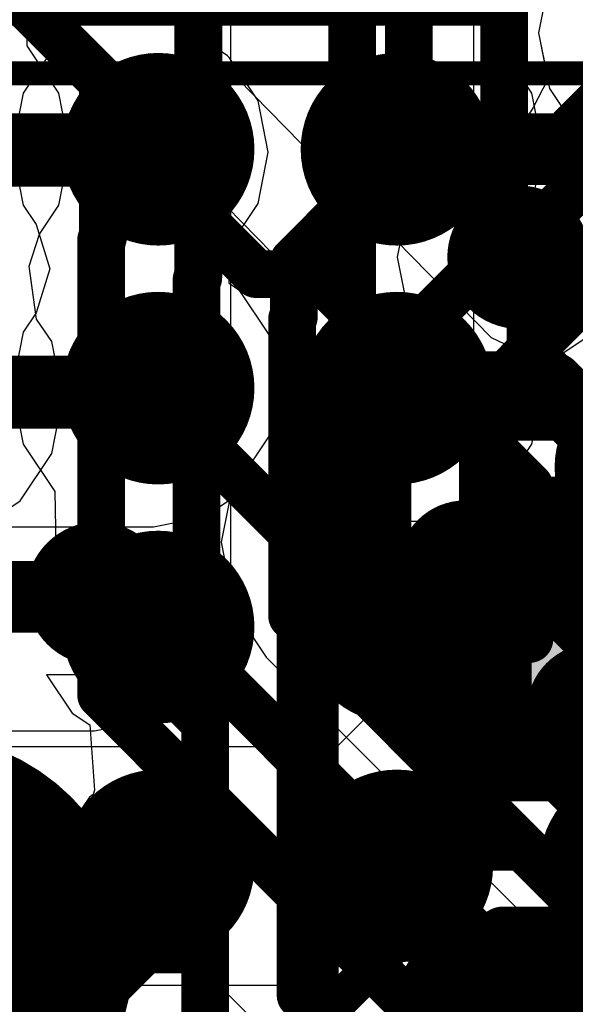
# Model space of a CAD drawing. Header units: millimetres. Extents: x -2 to 68, y -2 to 27.4.
# Tile 268 of 594: x 33.3 to 34.5, y 9.2 to 11.3. Entities that reach past the tile are written whole.
import ezdxf

# ---------------------------------------------------------------- set-up
doc = ezdxf.new("R2010")
doc.units = ezdxf.units.MM
for name, color, linetype in [('BottomLayer', 5, 'Continuous'), ('BottomPaste', 16, 'Continuous'), ('BottomSolder', 6, 'Continuous'), ('DrillGuide', 244, 'Continuous'), ('Mechanical10', 56, 'Continuous'), ('Mechanical6', 56, 'Continuous'), ('Mechanical88', 56, 'Continuous'), ('MidLayer1', 16, 'Continuous'), ('MidLayer2', 76, 'Continuous'), ('MidLayer3', 90, 'Continuous'), ('MidLayer4', 156, 'Continuous'), ('MidLayer5', 130, 'Continuous'), ('MidLayer6', 216, 'Continuous'), ('MidLayer7', 6, 'Continuous'), ('MidLayer8', 54, 'Continuous'), ('MultiLayer', 9, 'Continuous'), ('TopLayer', 1, 'Continuous'), ('TopPaste', 8, 'Continuous'), ('TopSolder', 216, 'Continuous'), ('ViaHoleLayer', 16, 'Continuous')]:
    doc.layers.add(name, color=color, linetype=linetype)

# ---------------------------------------------------------------- blocks, each defined once
blk = doc.blocks.new('TP_0_8MM_B_84')
at = {"layer": 'BottomLayer', "const_width": 0.4001}
blk.add_lwpolyline([(-0.2, 0, 1), (0.2, 0, 1)], format="xyb", close=True, dxfattribs=at)
at = {"layer": 'BottomSolder', "const_width": 0.45}
blk.add_lwpolyline([(-0.225, 0, 1), (0.225, 0, 1)], format="xyb", close=True, dxfattribs=at)
blk = doc.blocks.new('BGA486C50P27X27_1400X1400X125_227')
at = {"layer": 'TopLayer', "const_width": 0.1}
for points in [[(-6.05, 2.5, 1), (-5.95, 2.5, 1)], [(-5.55, 2.5, 1), (-5.45, 2.5, 1)], [(-5.05, 2.5, 1), (-4.95, 2.5, 1)], [(-4.55, 2.5, 1), (-4.45, 2.5, 1)], [(-6.05, 2, 1), (-5.95, 2, 1)], [(-5.55, 2, 1), (-5.45, 2, 1)], [(-5.05, 2, 1), (-4.95, 2, 1)], [(-4.55, 2, 1), (-4.45, 2, 1)]]:
    blk.add_lwpolyline(points, format="xyb", close=True, dxfattribs=at)
at = {"layer": 'TopPaste', "const_width": 0.1}
for points in [[(-6.05, 2.5, 1), (-5.95, 2.5, 1)], [(-5.55, 2.5, 1), (-5.45, 2.5, 1)], [(-5.05, 2.5, 1), (-4.95, 2.5, 1)], [(-4.55, 2.5, 1), (-4.45, 2.5, 1)], [(-6.05, 2, 1), (-5.95, 2, 1)], [(-5.55, 2, 1), (-5.45, 2, 1)], [(-5.05, 2, 1), (-4.95, 2, 1)], [(-4.55, 2, 1), (-4.45, 2, 1)]]:
    blk.add_lwpolyline(points, format="xyb", close=True, dxfattribs=at)
at = {"layer": 'TopSolder', "const_width": 0.2016}
for points in [[(-6.1008, 2.5, 1), (-5.8992, 2.5, 1)], [(-5.6008, 2.5, 1), (-5.3992, 2.5, 1)], [(-5.1008, 2.5, 1), (-4.8992, 2.5, 1)], [(-4.6008, 2.5, 1), (-4.3992, 2.5, 1)], [(-6.1008, 2, 1), (-5.8992, 2, 1)], [(-5.6008, 2, 1), (-5.3992, 2, 1)], [(-5.1008, 2, 1), (-4.8992, 2, 1)], [(-4.6008, 2, 1), (-4.3992, 2, 1)], [(-6.1008, 1.5, 1), (-5.8992, 1.5, 1)]]:
    blk.add_lwpolyline(points, format="xyb", close=True, dxfattribs=at)
blk = doc.blocks.new('RES_0402_B_251')
at = {"layer": 'BottomLayer', "const_width": 0.1402}
for points in [[(-0.6799, 0.1498, 1), (-0.5396, 0.1498, 1)], [(-0.4104, 0.1498, 1), (-0.2701, 0.1498, 1)], [(0.2701, 0.1498, 1), (0.4104, 0.1498, 1)], [(0.5396, 0.1498, 1), (0.6799, 0.1498, 1)], [(-0.6799, -0.1498, 1), (-0.5396, -0.1498, 1)], [(-0.4104, -0.1498, 1), (-0.2701, -0.1498, 1)], [(0.2701, -0.1498, 1), (0.4104, -0.1498, 1)], [(0.5396, -0.1498, 1), (0.6799, -0.1498, 1)]]:
    blk.add_lwpolyline(points, format="xyb", close=True, dxfattribs=at)
at = {"layer": 'BottomLayer'}
for points in [[(-0.3403, 0.29), (-0.6098, 0.29), (-0.3403, -0.29), (-0.6098, -0.29)], [(0.3402, -0.29), (0.6097, -0.29), (0.3402, 0.29), (0.6097, 0.29)], [(-0.2, 0.1498), (-0.75, 0.1498), (-0.2, -0.1498), (-0.75, -0.1498)], [(0.2, -0.1498), (0.75, -0.1498), (0.2, 0.1498), (0.75, 0.1498)]]:
    blk.add_solid(points, dxfattribs=at)
at = {"layer": 'BottomPaste', "const_width": 0.1402}
for points in [[(-0.6799, 0.1498, 1), (-0.5396, 0.1498, 1)], [(-0.4104, 0.1498, 1), (-0.2701, 0.1498, 1)], [(0.2701, 0.1498, 1), (0.4104, 0.1498, 1)], [(0.5396, 0.1498, 1), (0.6799, 0.1498, 1)], [(-0.6799, -0.1498, 1), (-0.5396, -0.1498, 1)], [(-0.4104, -0.1498, 1), (-0.2701, -0.1498, 1)], [(0.2701, -0.1498, 1), (0.4104, -0.1498, 1)], [(0.5396, -0.1498, 1), (0.6799, -0.1498, 1)]]:
    blk.add_lwpolyline(points, format="xyb", close=True, dxfattribs=at)
at = {"layer": 'BottomPaste'}
for points in [[(-0.3403, 0.29), (-0.6098, 0.29), (-0.3403, -0.29), (-0.6098, -0.29)], [(0.3402, -0.29), (0.6097, -0.29), (0.3402, 0.29), (0.6097, 0.29)], [(-0.2, 0.1498), (-0.75, 0.1498), (-0.2, -0.1498), (-0.75, -0.1498)], [(0.2, -0.1498), (0.75, -0.1498), (0.2, 0.1498), (0.75, 0.1498)]]:
    blk.add_solid(points, dxfattribs=at)
at = {"layer": 'BottomSolder', "const_width": 0.1402}
for points in [[(-0.6799, 0.1498, 1), (-0.5396, 0.1498, 1)], [(-0.4104, 0.1498, 1), (-0.2701, 0.1498, 1)], [(0.2701, 0.1498, 1), (0.4104, 0.1498, 1)], [(0.5396, 0.1498, 1), (0.6799, 0.1498, 1)], [(-0.6799, -0.1498, 1), (-0.5396, -0.1498, 1)], [(-0.4104, -0.1498, 1), (-0.2701, -0.1498, 1)], [(0.2701, -0.1498, 1), (0.4104, -0.1498, 1)], [(0.5396, -0.1498, 1), (0.6799, -0.1498, 1)]]:
    blk.add_lwpolyline(points, format="xyb", close=True, dxfattribs=at)
at = {"layer": 'BottomSolder'}
for points in [[(-0.3403, 0.29), (-0.6098, 0.29), (-0.3403, -0.29), (-0.6098, -0.29)], [(0.3402, -0.29), (0.6097, -0.29), (0.3402, 0.29), (0.6097, 0.29)], [(-0.2, 0.1498), (-0.75, 0.1498), (-0.2, -0.1498), (-0.75, -0.1498)], [(0.2, -0.1498), (0.75, -0.1498), (0.2, 0.1498), (0.75, 0.1498)]]:
    blk.add_solid(points, dxfattribs=at)
at = {"layer": 'Mechanical10', "const_width": 0.12}
for points in [[(-0.53, 0.28), (0.53, 0.28)], [(-0.53, -0.28), (-0.53, 0.28)], [(0.53, -0.28), (0.53, 0.28)], [(-0.53, -0.28), (0.53, -0.28)]]:
    blk.add_lwpolyline(points, dxfattribs=at)
at = {"layer": 'Mechanical10', "const_width": 0.06}
for points in [[(-0.56, 0.28, 1), (-0.5, 0.28, 1)], [(-0.56, 0.28, 1), (-0.5, 0.28, 1)], [(0.5, 0.28, 1), (0.56, 0.28, 1)], [(0.5, 0.28, 1), (0.56, 0.28, 1)], [(-0.56, -0.28, 1), (-0.5, -0.28, 1)], [(-0.56, -0.28, 1), (-0.5, -0.28, 1)], [(0.5, -0.28, 1), (0.56, -0.28, 1)], [(0.5, -0.28, 1), (0.56, -0.28, 1)]]:
    blk.add_lwpolyline(points, format="xyb", close=True, dxfattribs=at)
at = {"layer": 'Mechanical6', "const_width": 0.05}
for points in [[(-0.9, 0.44), (0.9, 0.44)], [(-0.9, -0.44), (-0.9, 0.44)], [(0.9, -0.44), (0.9, 0.44)], [(0, -0.22), (0, 0.22)], [(-0.22, 0), (0.22, 0)], [(-0.9, -0.44), (0.9, -0.44)]]:
    blk.add_lwpolyline(points, dxfattribs=at)
at = {"layer": 'Mechanical6'}
for points, const_width in [([(-0.9125, 0.44, 1), (-0.8875, 0.44, 1)], 0.025), ([(-0.9125, 0.44, 1), (-0.8875, 0.44, 1)], 0.025), ([(0.8875, 0.44, 1), (0.9125, 0.44, 1)], 0.025), ([(0.8875, 0.44, 1), (0.9125, 0.44, 1)], 0.025), ([(-0.0125, 0.22, 1), (0.0125, 0.22, 1)], 0.025), ([(0.165, 0, 1), (-0.165, 0, 1)], 0.05), ([(-0.2325, 0, 1), (-0.2075, 0, 1)], 0.025), ([(-0.1775, 0, 1), (-0.1525, 0, 1)], 0.025), ([(0.1525, 0, 1), (0.1775, 0, 1)], 0.025), ([(0.2075, 0, 1), (0.2325, 0, 1)], 0.025), ([(-0.0125, -0.22, 1), (0.0125, -0.22, 1)], 0.025), ([(-0.9125, -0.44, 1), (-0.8875, -0.44, 1)], 0.025), ([(-0.9125, -0.44, 1), (-0.8875, -0.44, 1)], 0.025), ([(0.8875, -0.44, 1), (0.9125, -0.44, 1)], 0.025), ([(0.8875, -0.44, 1), (0.9125, -0.44, 1)], 0.025)]:
    blk.add_lwpolyline(points, format="xyb", close=True, dxfattribs=dict(at, const_width=const_width))
blk = doc.blocks.new('RES_0402_B_252')
at = {"layer": 'BottomLayer', "const_width": 0.1402}
for points in [[(-0.6799, 0.1498, 1), (-0.5396, 0.1498, 1)], [(-0.4104, 0.1498, 1), (-0.2701, 0.1498, 1)], [(0.2701, 0.1498, 1), (0.4104, 0.1498, 1)], [(0.5396, 0.1498, 1), (0.6799, 0.1498, 1)], [(-0.6799, -0.1498, 1), (-0.5396, -0.1498, 1)], [(-0.4104, -0.1498, 1), (-0.2701, -0.1498, 1)], [(0.2701, -0.1498, 1), (0.4104, -0.1498, 1)], [(0.5396, -0.1498, 1), (0.6799, -0.1498, 1)]]:
    blk.add_lwpolyline(points, format="xyb", close=True, dxfattribs=at)
at = {"layer": 'BottomLayer'}
for points in [[(-0.3403, 0.29), (-0.6098, 0.29), (-0.3403, -0.29), (-0.6098, -0.29)], [(0.3402, -0.29), (0.6097, -0.29), (0.3402, 0.29), (0.6097, 0.29)], [(-0.2, 0.1498), (-0.75, 0.1498), (-0.2, -0.1498), (-0.75, -0.1498)], [(0.2, -0.1498), (0.75, -0.1498), (0.2, 0.1498), (0.75, 0.1498)]]:
    blk.add_solid(points, dxfattribs=at)
at = {"layer": 'BottomPaste', "const_width": 0.1402}
for points in [[(-0.6799, 0.1498, 1), (-0.5396, 0.1498, 1)], [(-0.4104, 0.1498, 1), (-0.2701, 0.1498, 1)], [(0.2701, 0.1498, 1), (0.4104, 0.1498, 1)], [(0.5396, 0.1498, 1), (0.6799, 0.1498, 1)], [(-0.6799, -0.1498, 1), (-0.5396, -0.1498, 1)], [(-0.4104, -0.1498, 1), (-0.2701, -0.1498, 1)], [(0.2701, -0.1498, 1), (0.4104, -0.1498, 1)], [(0.5396, -0.1498, 1), (0.6799, -0.1498, 1)]]:
    blk.add_lwpolyline(points, format="xyb", close=True, dxfattribs=at)
at = {"layer": 'BottomPaste'}
for points in [[(-0.3403, 0.29), (-0.6098, 0.29), (-0.3403, -0.29), (-0.6098, -0.29)], [(0.3402, -0.29), (0.6097, -0.29), (0.3402, 0.29), (0.6097, 0.29)], [(-0.2, 0.1498), (-0.75, 0.1498), (-0.2, -0.1498), (-0.75, -0.1498)], [(0.2, -0.1498), (0.75, -0.1498), (0.2, 0.1498), (0.75, 0.1498)]]:
    blk.add_solid(points, dxfattribs=at)
at = {"layer": 'BottomSolder', "const_width": 0.1402}
for points in [[(-0.6799, 0.1498, 1), (-0.5396, 0.1498, 1)], [(-0.4104, 0.1498, 1), (-0.2701, 0.1498, 1)], [(0.2701, 0.1498, 1), (0.4104, 0.1498, 1)], [(0.5396, 0.1498, 1), (0.6799, 0.1498, 1)], [(-0.6799, -0.1498, 1), (-0.5396, -0.1498, 1)], [(-0.4104, -0.1498, 1), (-0.2701, -0.1498, 1)], [(0.2701, -0.1498, 1), (0.4104, -0.1498, 1)], [(0.5396, -0.1498, 1), (0.6799, -0.1498, 1)]]:
    blk.add_lwpolyline(points, format="xyb", close=True, dxfattribs=at)
at = {"layer": 'BottomSolder'}
for points in [[(-0.3403, 0.29), (-0.6098, 0.29), (-0.3403, -0.29), (-0.6098, -0.29)], [(0.3402, -0.29), (0.6097, -0.29), (0.3402, 0.29), (0.6097, 0.29)], [(-0.2, 0.1498), (-0.75, 0.1498), (-0.2, -0.1498), (-0.75, -0.1498)], [(0.2, -0.1498), (0.75, -0.1498), (0.2, 0.1498), (0.75, 0.1498)]]:
    blk.add_solid(points, dxfattribs=at)
at = {"layer": 'Mechanical10', "const_width": 0.12}
for points in [[(-0.53, 0.28), (0.53, 0.28)], [(-0.53, -0.28), (-0.53, 0.28)], [(0.53, -0.28), (0.53, 0.28)], [(-0.53, -0.28), (0.53, -0.28)]]:
    blk.add_lwpolyline(points, dxfattribs=at)
at = {"layer": 'Mechanical10', "const_width": 0.06}
for points in [[(-0.56, 0.28, 1), (-0.5, 0.28, 1)], [(-0.56, 0.28, 1), (-0.5, 0.28, 1)], [(0.5, 0.28, 1), (0.56, 0.28, 1)], [(0.5, 0.28, 1), (0.56, 0.28, 1)], [(-0.56, -0.28, 1), (-0.5, -0.28, 1)], [(-0.56, -0.28, 1), (-0.5, -0.28, 1)], [(0.5, -0.28, 1), (0.56, -0.28, 1)], [(0.5, -0.28, 1), (0.56, -0.28, 1)]]:
    blk.add_lwpolyline(points, format="xyb", close=True, dxfattribs=at)
at = {"layer": 'Mechanical6', "const_width": 0.05}
for points in [[(-0.9, 0.44), (0.9, 0.44)], [(-0.9, -0.44), (-0.9, 0.44)], [(0.9, -0.44), (0.9, 0.44)], [(0, -0.22), (0, 0.22)], [(-0.22, 0), (0.22, 0)], [(-0.9, -0.44), (0.9, -0.44)]]:
    blk.add_lwpolyline(points, dxfattribs=at)
at = {"layer": 'Mechanical6'}
for points, const_width in [([(-0.9125, 0.44, 1), (-0.8875, 0.44, 1)], 0.025), ([(-0.9125, 0.44, 1), (-0.8875, 0.44, 1)], 0.025), ([(0.8875, 0.44, 1), (0.9125, 0.44, 1)], 0.025), ([(0.8875, 0.44, 1), (0.9125, 0.44, 1)], 0.025), ([(-0.0125, 0.22, 1), (0.0125, 0.22, 1)], 0.025), ([(0.165, 0, 1), (-0.165, 0, 1)], 0.05), ([(-0.2325, 0, 1), (-0.2075, 0, 1)], 0.025), ([(-0.1775, 0, 1), (-0.1525, 0, 1)], 0.025), ([(0.1525, 0, 1), (0.1775, 0, 1)], 0.025), ([(0.2075, 0, 1), (0.2325, 0, 1)], 0.025), ([(-0.0125, -0.22, 1), (0.0125, -0.22, 1)], 0.025), ([(-0.9125, -0.44, 1), (-0.8875, -0.44, 1)], 0.025), ([(-0.9125, -0.44, 1), (-0.8875, -0.44, 1)], 0.025), ([(0.8875, -0.44, 1), (0.9125, -0.44, 1)], 0.025), ([(0.8875, -0.44, 1), (0.9125, -0.44, 1)], 0.025)]:
    blk.add_lwpolyline(points, format="xyb", close=True, dxfattribs=dict(at, const_width=const_width))
blk = doc.blocks.new('CAP_0402_B_359')
at = {"layer": 'BottomLayer', "const_width": 0.1508}
for points in [[(-0.6746, 0.1392, 1), (-0.5238, 0.1392, 1)], [(-0.3462, 0.1392, 1), (-0.1954, 0.1392, 1)], [(0.1954, 0.1392, 1), (0.3462, 0.1392, 1)], [(0.5238, 0.1392, 1), (0.6746, 0.1392, 1)], [(-0.6746, -0.1392, 1), (-0.5238, -0.1392, 1)], [(-0.3462, -0.1392, 1), (-0.1954, -0.1392, 1)], [(0.1954, -0.1392, 1), (0.3462, -0.1392, 1)], [(0.5238, -0.1392, 1), (0.6746, -0.1392, 1)]]:
    blk.add_lwpolyline(points, format="xyb", close=True, dxfattribs=at)
at = {"layer": 'BottomLayer'}
for points in [[(-0.2708, 0.29), (-0.5992, 0.29), (-0.2708, -0.29), (-0.5992, -0.29)], [(0.2708, -0.29), (0.5992, -0.29), (0.2708, 0.29), (0.5992, 0.29)], [(-0.12, 0.1392), (-0.75, 0.1392), (-0.12, -0.1392), (-0.75, -0.1392)], [(0.12, -0.1392), (0.75, -0.1392), (0.12, 0.1392), (0.75, 0.1392)]]:
    blk.add_solid(points, dxfattribs=at)
at = {"layer": 'BottomPaste', "const_width": 0.1508}
for points in [[(-0.6746, 0.1392, 1), (-0.5238, 0.1392, 1)], [(-0.3462, 0.1392, 1), (-0.1954, 0.1392, 1)], [(0.1954, 0.1392, 1), (0.3462, 0.1392, 1)], [(0.5238, 0.1392, 1), (0.6746, 0.1392, 1)], [(-0.6746, -0.1392, 1), (-0.5238, -0.1392, 1)], [(-0.3462, -0.1392, 1), (-0.1954, -0.1392, 1)], [(0.1954, -0.1392, 1), (0.3462, -0.1392, 1)], [(0.5238, -0.1392, 1), (0.6746, -0.1392, 1)]]:
    blk.add_lwpolyline(points, format="xyb", close=True, dxfattribs=at)
at = {"layer": 'BottomPaste'}
for points in [[(-0.2708, 0.29), (-0.5992, 0.29), (-0.2708, -0.29), (-0.5992, -0.29)], [(0.2708, -0.29), (0.5992, -0.29), (0.2708, 0.29), (0.5992, 0.29)], [(-0.12, 0.1392), (-0.75, 0.1392), (-0.12, -0.1392), (-0.75, -0.1392)], [(0.12, -0.1392), (0.75, -0.1392), (0.12, 0.1392), (0.75, 0.1392)]]:
    blk.add_solid(points, dxfattribs=at)
at = {"layer": 'BottomSolder', "const_width": 0.1508}
for points in [[(-0.6746, 0.1392, 1), (-0.5238, 0.1392, 1)], [(-0.3462, 0.1392, 1), (-0.1954, 0.1392, 1)], [(0.1954, 0.1392, 1), (0.3462, 0.1392, 1)], [(0.5238, 0.1392, 1), (0.6746, 0.1392, 1)], [(-0.6746, -0.1392, 1), (-0.5238, -0.1392, 1)], [(-0.3462, -0.1392, 1), (-0.1954, -0.1392, 1)], [(0.1954, -0.1392, 1), (0.3462, -0.1392, 1)], [(0.5238, -0.1392, 1), (0.6746, -0.1392, 1)]]:
    blk.add_lwpolyline(points, format="xyb", close=True, dxfattribs=at)
at = {"layer": 'BottomSolder'}
for points in [[(-0.2708, 0.29), (-0.5992, 0.29), (-0.2708, -0.29), (-0.5992, -0.29)], [(0.2708, -0.29), (0.5992, -0.29), (0.2708, 0.29), (0.5992, 0.29)], [(-0.12, 0.1392), (-0.75, 0.1392), (-0.12, -0.1392), (-0.75, -0.1392)], [(0.12, -0.1392), (0.75, -0.1392), (0.12, 0.1392), (0.75, 0.1392)]]:
    blk.add_solid(points, dxfattribs=at)
at = {"layer": 'Mechanical10', "const_width": 0.12}
for points in [[(0.53, 0.28), (-0.53, 0.28)], [(-0.53, 0.28), (-0.53, -0.28)], [(0.53, 0.28), (0.53, -0.28)], [(0.53, -0.28), (-0.53, -0.28)]]:
    blk.add_lwpolyline(points, dxfattribs=at)
at = {"layer": 'Mechanical10', "const_width": 0.06}
for points in [[(-0.56, 0.28, 1), (-0.5, 0.28, 1)], [(-0.56, 0.28, 1), (-0.5, 0.28, 1)], [(0.5, 0.28, 1), (0.56, 0.28, 1)], [(0.5, 0.28, 1), (0.56, 0.28, 1)], [(-0.56, -0.28, 1), (-0.5, -0.28, 1)], [(-0.56, -0.28, 1), (-0.5, -0.28, 1)], [(0.5, -0.28, 1), (0.56, -0.28, 1)], [(0.5, -0.28, 1), (0.56, -0.28, 1)]]:
    blk.add_lwpolyline(points, format="xyb", close=True, dxfattribs=at)
at = {"layer": 'Mechanical6', "const_width": 0.05}
for points in [[(0.9, 0.44), (-0.9, 0.44)], [(-0.9, 0.44), (-0.9, -0.44)], [(0.9, 0.44), (0.9, -0.44)], [(0, 0.22), (0, -0.22)], [(0.22, 0), (-0.22, 0)], [(0.9, -0.44), (-0.9, -0.44)]]:
    blk.add_lwpolyline(points, dxfattribs=at)
at = {"layer": 'Mechanical6'}
for points, const_width in [([(-0.9125, 0.44, 1), (-0.8875, 0.44, 1)], 0.025), ([(-0.9125, 0.44, 1), (-0.8875, 0.44, 1)], 0.025), ([(0.8875, 0.44, 1), (0.9125, 0.44, 1)], 0.025), ([(0.8875, 0.44, 1), (0.9125, 0.44, 1)], 0.025), ([(-0.0125, 0.22, 1), (0.0125, 0.22, 1)], 0.025), ([(0.165, 0, 1), (-0.165, 0, 1)], 0.05), ([(-0.2325, 0, 1), (-0.2075, 0, 1)], 0.025), ([(-0.1775, 0, 1), (-0.1525, 0, 1)], 0.025), ([(0.1525, 0, 1), (0.1775, 0, 1)], 0.025), ([(0.2075, 0, 1), (0.2325, 0, 1)], 0.025), ([(-0.0125, -0.22, 1), (0.0125, -0.22, 1)], 0.025), ([(-0.9125, -0.44, 1), (-0.8875, -0.44, 1)], 0.025), ([(-0.9125, -0.44, 1), (-0.8875, -0.44, 1)], 0.025), ([(0.8875, -0.44, 1), (0.9125, -0.44, 1)], 0.025), ([(0.8875, -0.44, 1), (0.9125, -0.44, 1)], 0.025)]:
    blk.add_lwpolyline(points, format="xyb", close=True, dxfattribs=dict(at, const_width=const_width))

msp = doc.modelspace()

# ---------------------------------------------------------------- linework, layer by layer
at = {"layer": 'BottomLayer'}
for points, const_width in [([(33.5001, 10.994, 1), (33.6501, 10.994, 1)], 0.15), ([(33.5501, 10.994, 1), (33.6001, 10.994, 1)], 0.05), ([(34.3056, 10.7741, 1), (34.4556, 10.7741, 1)], 0.15), ([(34.3556, 10.7975, 1), (34.4056, 10.7975, 1)], 0.05), ([(34.3556, 10.7975, 1), (34.4056, 10.7975, 1)], 0.05), ([(34.3556, 10.7741, 1), (34.4056, 10.7741, 1)], 0.05), ([(33.8054, 10.7387, 1), (33.8554, 10.7387, 1)], 0.05), ([(33.8054, 10.7387, 1), (33.8554, 10.7387, 1)], 0.05), ([(33.9313, 10.7387, 1), (33.9813, 10.7387, 1)], 0.05), ([(33.9313, 10.7387, 1), (33.9813, 10.7387, 1)], 0.05), ([(33.5228, 10.5057, 1), (33.6728, 10.5057, 1)], 0.15), ([(33.5728, 10.5057, 1), (33.6228, 10.5057, 1)], 0.05), ([(34.2209, 10.4491, 1), (34.2709, 10.4491, 1)], 0.05), ([(34.2209, 10.4491, 1), (34.2709, 10.4491, 1)], 0.05), ([(34.223, 10.4491, 1), (34.273, 10.4491, 1)], 0.05), ([(34.223, 10.4491, 1), (34.273, 10.4491, 1)], 0.05), ([(34.3777, 10.2944, 1), (34.4277, 10.2944, 1)], 0.05), ([(34.3777, 10.2944, 1), (34.4277, 10.2944, 1)], 0.05), ([(33.8983, 10.1803, 1), (33.9483, 10.1803, 1)], 0.05), ([(33.8983, 10.1803, 1), (33.9483, 10.1803, 1)], 0.05), ([(33.4233, 10.0701, 1), (33.5733, 10.0701, 1)], 0.15), ([(33.4733, 10.0701, 1), (33.5233, 10.0701, 1)], 0.05), ([(33.4733, 10.0251, 1), (33.5233, 10.0251, 1)], 0.05), ([(33.4733, 10.0251, 1), (33.5233, 10.0251, 1)], 0.05), ([(34.3777, 9.975, 1), (34.4277, 9.975, 1)], 0.05), ([(33.6983, 9.8001, 1), (33.7483, 9.8001, 1)], 0.05), ([(33.6983, 9.8001, 1), (33.7483, 9.8001, 1)], 0.05), ([(33.8983, 9.2294, 1), (33.9483, 9.2294, 1)], 0.05), ([(33.8983, 9.2294, 1), (33.9483, 9.2294, 1)], 0.05)]:
    msp.add_lwpolyline(points, format="xyb", close=True, dxfattribs=dict(at, const_width=const_width))
at = {"layer": 'BottomLayer', "const_width": 0.1}
for points in [[(34.3806, 10.7975), (34.6592, 11.0761)], [(33.5751, 10.994), (33.8304, 10.7387)], [(34.3806, 10.7741), (34.3806, 10.7975)], [(33.8304, 10.7387), (33.9563, 10.7387)], [(33.9563, 10.7387), (34.2459, 10.4491)], [(33.5978, 10.5057), (33.9233, 10.1803)], [(34.2459, 10.4491), (34.248, 10.4491)], [(34.248, 10.4491), (34.4027, 10.2944)], [(34.4027, 9.975), (34.4027, 10.2944)], [(33.9233, 9.2294), (33.9233, 10.1803)], [(33.4983, 10.0251), (33.4983, 10.0701)], [(33.4983, 10.0251), (33.7233, 9.8001)], [(33.7233, 8.5601), (33.7233, 9.8001)], [(33.9233, 9.2294), (34.0777, 9.075)]]:
    msp.add_lwpolyline(points, dxfattribs=at)
at = {"layer": 'DrillGuide', "const_width": 0.05}
for points in [[(33.6, 11, 1), (33.65, 11, 1)], [(34.1, 11, 1), (34.15, 11, 1)], [(33.5501, 10.994, 1), (33.6001, 10.994, 1)], [(34.3556, 10.7741, 1), (34.4056, 10.7741, 1)], [(33.5728, 10.5057, 1), (33.6228, 10.5057, 1)], [(33.6, 10.5, 1), (33.65, 10.5, 1)], [(34.1, 10.5, 1), (34.15, 10.5, 1)], [(33.4733, 10.0701, 1), (33.5233, 10.0701, 1)], [(33.6, 10, 1), (33.65, 10, 1)]]:
    msp.add_lwpolyline(points, format="xyb", close=True, dxfattribs=at)
at = {"layer": 'Mechanical88', "const_width": 0.1}
msp.add_lwpolyline([(33.1258, 9.325), (33.6836, 9.325)], dxfattribs=at)
at = {"layer": 'Mechanical88', "const_width": 0.05}
msp.add_lwpolyline([(33.6586, 9.325, 1), (33.7086, 9.325, 1)], format="xyb", close=True, dxfattribs=at)
at = {"layer": 'MidLayer1'}
for p, q in [((33.7907, 10.2767), (33.9267, 10.3017)), ((33.9267, 10.3017), (34.0177, 10.241)), ((33.7224, 10.2311), (33.7907, 10.2767)), ((33.6151, 10.2097), (33.7224, 10.2311)), ((34.0177, 10.241), (34.125, 10.2196)), ((34.125, 10.2196), (34.135, 10.2216)), ((34.135, 10.2216), (34.3307, 10.2216)), ((34.3307, 10.2216), (34.4164, 10.1358)), ((33.2543, 10.2097), (33.6151, 10.2097)), ((34.4164, 10.1358), (34.4356, 10.123)), ((34.4356, 10.123), (34.4391, 10.1178)), ((34.4391, 10.1178), (34.4542, 10.1077)), ((34.4542, 10.1077), (34.529, 9.9911))]:
    msp.add_line(p, q, dxfattribs=at)
at = {"layer": 'MidLayer1', "const_width": 0.15}
for points in [[(34.4835, 11), (34.7274, 11.2439)], [(33.134, 11), (33.625, 11)], [(34.125, 11), (34.4835, 11)], [(33.6151, 10.4901), (33.625, 10.5)], [(34.125, 10.5), (34.127, 10.502)], [(34.127, 10.502), (34.4468, 10.502)], [(34.4468, 10.502), (34.6147, 10.3341)], [(33.1291, 10.4901), (33.6151, 10.4901)]]:
    msp.add_lwpolyline(points, dxfattribs=at)
at = {"layer": 'MidLayer1'}
for points, const_width in [([(33.55, 11, 1), (33.7, 11, 1)], 0.15), ([(34.05, 11, 1), (34.2, 11, 1)], 0.15), ([(33.5875, 11, 1), (33.6625, 11, 1)], 0.075), ([(34.0875, 11, 1), (34.1625, 11, 1)], 0.075), ([(34.446, 11, 1), (34.521, 11, 1)], 0.075), ([(34.446, 11, 1), (34.521, 11, 1)], 0.075), ([(33.55, 10.5, 1), (33.7, 10.5, 1)], 0.15), ([(34.05, 10.5, 1), (34.2, 10.5, 1)], 0.15), ([(33.5875, 10.5, 1), (33.6625, 10.5, 1)], 0.075), ([(34.0875, 10.5, 1), (34.1625, 10.5, 1)], 0.075), ([(34.0895, 10.502, 1), (34.1645, 10.502, 1)], 0.075), ([(34.0895, 10.502, 1), (34.1645, 10.502, 1)], 0.075), ([(34.4093, 10.502, 1), (34.4843, 10.502, 1)], 0.075), ([(34.4093, 10.502, 1), (34.4843, 10.502, 1)], 0.075), ([(33.5776, 10.4901, 1), (33.6526, 10.4901, 1)], 0.075), ([(33.5776, 10.4901, 1), (33.6526, 10.4901, 1)], 0.075), ([(34.5554, 10.3341, 1), (34.7554, 10.3341, 1)], 0.2), ([(33.55, 10, 1), (33.7, 10, 1)], 0.15)]:
    msp.add_lwpolyline(points, format="xyb", close=True, dxfattribs=dict(at, const_width=const_width))
at = {"layer": 'MidLayer2'}
for p, q in [((34.2861, 10.5501), (34.2861, 12.092)), ((33.7764, 11.5631), (33.7764, 10.1169)), ((34.4448, 11.361), (34.4216, 11.2439)), ((33.3503, 11.2438), (33.4253, 11.2938)), ((33.3503, 11.2163), (33.3503, 11.2438)), ((34.4216, 11.2439), (34.4448, 11.1269)), ((33.4166, 11.1171), (33.3503, 11.2163)), ((33.4399, 11), (33.4166, 11.1171)), ((34.4448, 11.1269), (34.5112, 11.0276)), ((33.4166, 10.8829), (33.4399, 11)), ((33.376, 10.8222), (33.4166, 10.8829)), ((33.3544, 10.7552), (33.376, 10.8222)), ((33.3703, 10.6444), (33.3544, 10.7552)), ((33.4018, 10.5973), (33.3703, 10.6444)), ((34.5383, 10.6167), (34.4391, 10.5504)), ((33.4251, 10.4802), (33.4018, 10.5973)), ((34.4131, 10.5115), (34.2861, 10.5501)), ((34.4391, 10.5504), (34.4131, 10.5115)), ((33.4018, 10.3632), (33.4251, 10.4802)), ((33.3355, 10.264), (33.4018, 10.3632)), ((33.2362, 10.1977), (33.3355, 10.264)), ((33.7764, 10.1169), (33.7958, 10.0193)), ((33.7958, 10.0193), (33.851, 9.9366)), ((33.851, 9.9366), (34.4929, 9.2948)), ((34.4929, 9.2948), (34.5756, 9.2395))]:
    msp.add_line(p, q, dxfattribs=at)
at = {"layer": 'MidLayer2', "const_width": 0.1}
for points in [[(34.0313, 10.1169), (34.0313, 12.092)], [(34.0313, 10.1169), (34.6731, 9.475)]]:
    msp.add_lwpolyline(points, dxfattribs=at)
at = {"layer": 'MidLayer2'}
for points, const_width in [([(34.5554, 10.3341, 1), (34.7554, 10.3341, 1)], 0.2), ([(34.0063, 10.1169, 1), (34.0563, 10.1169, 1)], 0.05), ([(34.0063, 10.1169, 1), (34.0563, 10.1169, 1)], 0.05)]:
    msp.add_lwpolyline(points, format="xyb", close=True, dxfattribs=dict(at, const_width=const_width))
at = {"layer": 'MidLayer3'}
for p, q in [((34.323, 10.6052), (33.575, 11.3686)), ((34.4448, 11.361), (34.4216, 11.2439)), ((34.4216, 11.2439), (34.4448, 11.1269)), ((34.4448, 11.1269), (34.5112, 11.0276)), ((33.4315, 11.0422), (33.5487, 11.1041)), ((33.5487, 11.1041), (34.1774, 10.4625)), ((33.4399, 11), (33.4315, 11.0422)), ((33.4166, 10.8829), (33.4399, 11)), ((33.376, 10.8222), (33.4166, 10.8829)), ((33.3544, 10.7552), (33.376, 10.8222)), ((33.3703, 10.6444), (33.3544, 10.7552)), ((33.4018, 10.5973), (33.3703, 10.6444)), ((34.5383, 10.6167), (34.4391, 10.5504)), ((33.4251, 10.4802), (33.4018, 10.5973)), ((34.4391, 10.5504), (34.323, 10.6052)), ((33.4018, 10.3632), (33.4251, 10.4802)), ((34.1774, 10.4625), (34.207, 10.4422)), ((34.207, 10.4422), (34.2359, 10.4209)), ((34.2359, 10.4209), (34.352, 10.366)), ((34.352, 10.366), (34.3557, 10.3651)), ((33.3355, 10.264), (33.4018, 10.3632)), ((34.3557, 10.3651), (34.3495, 10.3341)), ((34.3495, 10.3341), (34.3728, 10.217)), ((33.2362, 10.1977), (33.3355, 10.264)), ((34.3728, 10.217), (34.4391, 10.1178)), ((34.4391, 10.1178), (34.5383, 10.0515))]:
    msp.add_line(p, q, dxfattribs=at)
at = {"layer": 'MidLayer3', "const_width": 0.2}
msp.add_lwpolyline([(34.5554, 10.3341, 1), (34.7554, 10.3341, 1)], format="xyb", close=True, dxfattribs=at)
at = {"layer": 'MidLayer4'}
for p, q in [((34.4448, 11.361), (34.4216, 11.2439)), ((33.6794, 11.256), (33.5721, 11.2774)), ((33.7704, 11.1952), (33.6794, 11.256)), ((34.4216, 11.2439), (34.4409, 11.1464)), ((33.7734, 11.1922), (33.7704, 11.1952)), ((33.8342, 11.1013), (33.7734, 11.1922)), ((34.4409, 11.1464), (34.4106, 11.0874)), ((33.8555, 10.994), (33.8342, 11.1013)), ((34.4106, 11.0874), (34.4047, 11.0785)), ((34.4047, 11.0785), (34.3602, 11.0249)), ((34.283, 11.0096), (34.2003, 10.9543)), ((34.3602, 11.0249), (34.283, 11.0096)), ((33.8342, 10.8867), (33.8555, 10.994)), ((34.2003, 10.9543), (34.1451, 10.8716)), ((33.7734, 10.7957), (33.8342, 10.8867)), ((34.1451, 10.8716), (34.1257, 10.7741)), ((33.7734, 10.7192), (33.7734, 10.7957)), ((34.1257, 10.7741), (34.1451, 10.6765)), ((33.7961, 10.704), (33.7734, 10.7192)), ((33.8569, 10.613), (33.7961, 10.704)), ((34.1451, 10.6765), (34.1502, 10.6688)), ((34.1502, 10.6688), (34.1502, 10.5741)), ((33.8782, 10.5057), (33.8569, 10.613)), ((34.1502, 10.5741), (34.1696, 10.4765)), ((33.8569, 10.3984), (33.8782, 10.5057)), ((34.1696, 10.4765), (34.2249, 10.3938)), ((33.7961, 10.3075), (33.8569, 10.3984)), ((34.2249, 10.3938), (34.3656, 10.2531)), ((33.7833, 10.2947), (33.7961, 10.3075)), ((33.7573, 10.1774), (33.7803, 10.2927)), ((33.7803, 10.2927), (33.7833, 10.2947)), ((34.3656, 10.2531), (34.3728, 10.217)), ((34.3728, 10.217), (34.4391, 10.1178)), ((33.7787, 10.0701), (33.7573, 10.1774)), ((34.4391, 10.1178), (34.5383, 10.0515)), ((33.7573, 9.9628), (33.7787, 10.0701)), ((33.6966, 9.8718), (33.7573, 9.9628)), ((33.6894, 9.8647), (33.6966, 9.8718)), ((33.5985, 9.8039), (33.6894, 9.8647)), ((33.4912, 9.7825), (33.5985, 9.8039)), ((33.0062, 9.7825), (33.4912, 9.7825))]:
    msp.add_line(p, q, dxfattribs=at)
for points, const_width in [([(33.5001, 10.994, 1), (33.6501, 10.994, 1)], 0.15), ([(33.5346, 10.997, 1), (33.6096, 10.997, 1)], 0.075), ([(33.5346, 10.997, 1), (33.6096, 10.997, 1)], 0.075), ([(33.5376, 10.994, 1), (33.6126, 10.994, 1)], 0.075), ([(34.3056, 10.7741, 1), (34.4556, 10.7741, 1)], 0.15), ([(34.3556, 10.7741, 1), (34.4056, 10.7741, 1)], 0.05), ([(34.3801, 10.7495, 1), (34.4301, 10.7495, 1)], 0.05), ([(34.3801, 10.7495, 1), (34.4301, 10.7495, 1)], 0.05), ([(33.5228, 10.5057, 1), (33.6728, 10.5057, 1)], 0.15), ([(34.3801, 10.5741, 1), (34.4301, 10.5741, 1)], 0.05), ([(34.3801, 10.5741, 1), (34.4301, 10.5741, 1)], 0.05), ([(33.5603, 10.5057, 1), (33.6353, 10.5057, 1)], 0.075), ([(33.5476, 10.493, 1), (33.6226, 10.493, 1)], 0.075), ([(33.5476, 10.493, 1), (33.6226, 10.493, 1)], 0.075), ([(34.5554, 10.3341, 1), (34.7554, 10.3341, 1)], 0.2), ([(33.4233, 10.0701, 1), (33.5733, 10.0701, 1)], 0.15), ([(33.4608, 10.0701, 1), (33.5358, 10.0701, 1)], 0.075), ([(33.4537, 10.0629, 1), (33.5287, 10.0629, 1)], 0.075), ([(33.4537, 10.0629, 1), (33.5287, 10.0629, 1)], 0.075)]:
    msp.add_lwpolyline(points, format="xyb", close=True, dxfattribs=dict(at, const_width=const_width))
for points, const_width in [([(33.137, 10.997), (33.5721, 10.997)], 0.15), ([(33.5721, 10.997), (33.5751, 10.994)], 0.15), ([(34.3806, 10.7741), (34.4051, 10.7495)], 0.1), ([(34.4051, 10.5741), (34.4051, 10.7495)], 0.1), ([(34.4051, 10.5741), (34.6451, 10.3341)], 0.1), ([(33.5851, 10.493), (33.5978, 10.5057)], 0.15), ([(33.1319, 10.493), (33.5851, 10.493)], 0.15), ([(33.4912, 10.0629), (33.4983, 10.0701)], 0.15), ([(33.0062, 10.0629), (33.4912, 10.0629)], 0.15)]:
    msp.add_lwpolyline(points, dxfattribs=dict(at, const_width=const_width))
at = {"layer": 'MidLayer5'}
msp.add_line((33.3252, 9.6775), (34.2668, 8.7359), dxfattribs=at)
for points, const_width in [([(33.709, 10.7312), (33.709, 11.9193)], 0.1), ([(34.15, 11.0071), (34.15, 11.5496)], 0.1), ([(34.35, 10.8065), (34.35, 11.4633)], 0.1), ([(33.209, 11.441), (33.509, 11.141)], 0.1), ([(33.509, 10.814), (33.509, 11.141)], 0.1), ([(33.909, 10.7661), (34.15, 11.0071)], 0.1), ([(33.5054, 10.8104), (33.509, 10.814)], 0.1), ([(33.5054, 9.8578), (33.5054, 10.8104)], 0.1), ([(34.1054, 10.5619), (34.35, 10.8065)], 0.1), ([(34.3054, 10.4791), (34.6153, 10.789)], 0.1), ([(33.909, 10.6484), (33.909, 10.7661)], 0.1), ([(33.7054, 10.7276), (33.709, 10.7312)], 0.1), ([(33.7054, 9.9406), (33.7054, 10.7276)], 0.1), ([(33.9054, 10.6448), (33.909, 10.6484)], 0.1), ([(33.9054, 10.0234), (33.9054, 10.6448)], 0.1), ([(34.1054, 10.1063), (34.1054, 10.5619)], 0.1), ([(34.3054, 10.1891), (34.3054, 10.4791)], 0.1), ([(34.3054, 10.1891), (35.325, 9.1695)], 0.1), ([(34.1054, 10.1063), (35.125, 9.0867)], 0.1), ([(33.9054, 10.0234), (34.925, 9.0038)], 0.1), ([(33.7054, 9.9406), (34.725, 8.921)], 0.1), ([(33.5054, 9.8578), (34.5217, 8.8414)], 0.1), ([(32.9534, 9.4607), (34.436, 7.9782)], 0.25)]:
    msp.add_lwpolyline(points, dxfattribs=dict(at, const_width=const_width))
for points, const_width in [([(33.484, 11.141, 1), (33.534, 11.141, 1)], 0.05), ([(33.484, 11.141, 1), (33.534, 11.141, 1)], 0.05), ([(34.125, 11.0071, 1), (34.175, 11.0071, 1)], 0.05), ([(34.125, 11.0071, 1), (34.175, 11.0071, 1)], 0.05), ([(33.4804, 10.8104, 1), (33.5304, 10.8104, 1)], 0.05), ([(33.4804, 10.8104, 1), (33.5304, 10.8104, 1)], 0.05), ([(33.484, 10.814, 1), (33.534, 10.814, 1)], 0.05), ([(33.484, 10.814, 1), (33.534, 10.814, 1)], 0.05), ([(34.325, 10.8065, 1), (34.375, 10.8065, 1)], 0.05), ([(34.325, 10.8065, 1), (34.375, 10.8065, 1)], 0.05), ([(33.884, 10.7661, 1), (33.934, 10.7661, 1)], 0.05), ([(33.884, 10.7661, 1), (33.934, 10.7661, 1)], 0.05), ([(33.684, 10.7312, 1), (33.734, 10.7312, 1)], 0.05), ([(33.684, 10.7312, 1), (33.734, 10.7312, 1)], 0.05), ([(33.6804, 10.7276, 1), (33.7304, 10.7276, 1)], 0.05), ([(33.6804, 10.7276, 1), (33.7304, 10.7276, 1)], 0.05), ([(33.884, 10.6484, 1), (33.934, 10.6484, 1)], 0.05), ([(33.884, 10.6484, 1), (33.934, 10.6484, 1)], 0.05), ([(33.8804, 10.6448, 1), (33.9304, 10.6448, 1)], 0.05), ([(33.8804, 10.6448, 1), (33.9304, 10.6448, 1)], 0.05), ([(34.0804, 10.5619, 1), (34.1304, 10.5619, 1)], 0.05), ([(34.0804, 10.5619, 1), (34.1304, 10.5619, 1)], 0.05), ([(34.5554, 10.3341, 1), (34.7554, 10.3341, 1)], 0.2), ([(34.2804, 10.4791, 1), (34.3304, 10.4791, 1)], 0.05), ([(34.2804, 10.4791, 1), (34.3304, 10.4791, 1)], 0.05), ([(34.2804, 10.1891, 1), (34.3304, 10.1891, 1)], 0.05), ([(34.2804, 10.1891, 1), (34.3304, 10.1891, 1)], 0.05), ([(34.0804, 10.1063, 1), (34.1304, 10.1063, 1)], 0.05), ([(34.0804, 10.1063, 1), (34.1304, 10.1063, 1)], 0.05), ([(33.8804, 10.0234, 1), (33.9304, 10.0234, 1)], 0.05), ([(33.8804, 10.0234, 1), (33.9304, 10.0234, 1)], 0.05), ([(33.6804, 9.9406, 1), (33.7304, 9.9406, 1)], 0.05), ([(33.6804, 9.9406, 1), (33.7304, 9.9406, 1)], 0.05), ([(33.4804, 9.8578, 1), (33.5304, 9.8578, 1)], 0.05), ([(33.4804, 9.8578, 1), (33.5304, 9.8578, 1)], 0.05)]:
    msp.add_lwpolyline(points, format="xyb", close=True, dxfattribs=dict(at, const_width=const_width))
at = {"layer": 'MidLayer6'}
for p, q in [((34.4448, 11.361), (34.4216, 11.2439)), ((33.3503, 11.2438), (33.4253, 11.2938)), ((33.3503, 11.2163), (33.3503, 11.2438)), ((34.4216, 11.2439), (34.4448, 11.1269)), ((33.4166, 11.1171), (33.3503, 11.2163)), ((33.4399, 11), (33.4166, 11.1171)), ((34.4448, 11.1269), (34.5112, 11.0276)), ((33.4166, 10.8829), (33.4399, 11)), ((33.376, 10.8222), (33.4166, 10.8829)), ((33.3544, 10.7552), (33.376, 10.8222)), ((33.3703, 10.6444), (33.3544, 10.7552)), ((33.4018, 10.5973), (33.3703, 10.6444)), ((34.5383, 10.6167), (34.4391, 10.5504)), ((33.4251, 10.4802), (33.4018, 10.5973)), ((34.4391, 10.5504), (34.3728, 10.4512)), ((33.4018, 10.3632), (33.4251, 10.4802)), ((34.3728, 10.4512), (34.3495, 10.3341)), ((33.3355, 10.264), (33.4018, 10.3632)), ((34.3495, 10.3341), (34.3728, 10.217)), ((33.2362, 10.1977), (33.3355, 10.264)), ((34.3728, 10.217), (34.4391, 10.1178)), ((34.4391, 10.1178), (34.5383, 10.0515))]:
    msp.add_line(p, q, dxfattribs=at)
at = {"layer": 'MidLayer6', "const_width": 0.2}
msp.add_lwpolyline([(34.5554, 10.3341, 1), (34.7554, 10.3341, 1)], format="xyb", close=True, dxfattribs=at)
at = {"layer": 'MidLayer7'}
for p, q in [((34.4448, 11.361), (34.4216, 11.2439)), ((33.3503, 11.2438), (33.4253, 11.2938)), ((33.3503, 11.2163), (33.3503, 11.2438)), ((34.4216, 11.2439), (34.4448, 11.1269)), ((33.4166, 11.1171), (33.3503, 11.2163)), ((33.4399, 11), (33.4166, 11.1171)), ((34.4448, 11.1269), (34.5112, 11.0276)), ((33.4166, 10.8829), (33.4399, 11)), ((33.376, 10.8222), (33.4166, 10.8829)), ((33.3544, 10.7552), (33.376, 10.8222)), ((33.3703, 10.6444), (33.3544, 10.7552)), ((33.4018, 10.5973), (33.3703, 10.6444)), ((34.5383, 10.6167), (34.4391, 10.5504)), ((33.4251, 10.4802), (33.4018, 10.5973)), ((34.4391, 10.5504), (34.3728, 10.4512)), ((33.4018, 10.3632), (33.4251, 10.4802)), ((34.3728, 10.4512), (34.3495, 10.3341)), ((33.3355, 10.264), (33.4018, 10.3632)), ((34.3495, 10.3341), (34.3728, 10.217)), ((33.2362, 10.1977), (33.3355, 10.264)), ((34.3728, 10.217), (34.4391, 10.1178)), ((34.4391, 10.1178), (34.5383, 10.0515)), ((35.5, 9.25), (31.75, 9.25))]:
    msp.add_line(p, q, dxfattribs=at)
at = {"layer": 'MidLayer7', "const_width": 0.2}
msp.add_lwpolyline([(34.5554, 10.3341, 1), (34.7554, 10.3341, 1)], format="xyb", close=True, dxfattribs=at)
at = {"layer": 'MidLayer8'}
for p, q in [((34.4448, 11.361), (34.4216, 11.2439)), ((33.3503, 11.2438), (33.4253, 11.2938)), ((33.3503, 11.2163), (33.3503, 11.2438)), ((34.4216, 11.2439), (34.4448, 11.1269)), ((33.4166, 11.1171), (33.3503, 11.2163)), ((33.4399, 11), (33.4166, 11.1171)), ((34.4448, 11.1269), (34.5112, 11.0276)), ((33.4166, 10.8829), (33.4399, 11)), ((33.376, 10.8222), (33.4166, 10.8829)), ((33.3544, 10.7552), (33.376, 10.8222)), ((33.3703, 10.6444), (33.3544, 10.7552)), ((33.4018, 10.5973), (33.3703, 10.6444)), ((34.5383, 10.6167), (34.4391, 10.5504)), ((33.4251, 10.4802), (33.4018, 10.5973)), ((34.4391, 10.5504), (34.3728, 10.4512)), ((33.4018, 10.3632), (33.4251, 10.4802)), ((34.3728, 10.4512), (34.3495, 10.3341)), ((33.3355, 10.264), (33.4018, 10.3632)), ((34.3495, 10.3341), (34.3728, 10.217)), ((33.2362, 10.1977), (33.3355, 10.264)), ((34.3728, 10.217), (34.4391, 10.1178)), ((34.4391, 10.1178), (34.5383, 10.0515)), ((34, 9.75), (34.25, 10)), ((34.25, 10), (34.7987, 10)), ((32.5967, 9.75), (34, 9.75))]:
    msp.add_line(p, q, dxfattribs=at)
at = {"layer": 'MidLayer8', "const_width": 0.2}
msp.add_lwpolyline([(34.5554, 10.3341, 1), (34.7554, 10.3341, 1)], format="xyb", close=True, dxfattribs=at)
at = {"layer": 'MultiLayer'}
for points, const_width in [([(33.55, 11, 1), (33.7, 11, 1)], 0.15), ([(34.05, 11, 1), (34.2, 11, 1)], 0.15), ([(33.5001, 10.994, 1), (33.6501, 10.994, 1)], 0.15), ([(34.3056, 10.7741, 1), (34.4556, 10.7741, 1)], 0.15), ([(33.5228, 10.5057, 1), (33.6728, 10.5057, 1)], 0.15), ([(33.55, 10.5, 1), (33.7, 10.5, 1)], 0.15), ([(34.05, 10.5, 1), (34.2, 10.5, 1)], 0.15), ([(34.5554, 10.3341, 1), (34.7554, 10.3341, 1)], 0.2), ([(33.4233, 10.0701, 1), (33.5733, 10.0701, 1)], 0.15), ([(33.55, 10, 1), (33.7, 10, 1)], 0.15)]:
    msp.add_lwpolyline(points, format="xyb", close=True, dxfattribs=dict(at, const_width=const_width))
at = {"layer": 'TopLayer'}
for p, q in [((33.4087, 11.2837), (33.4087, 11.2163)), ((33.4087, 11.2837), (33.4087, 11.2163)), ((34.3413, 11.2163), (34.3413, 11.2837)), ((34.3413, 11.2163), (34.3413, 11.2837)), ((33.4087, 11.2163), (33.3424, 11.1171)), ((33.4087, 11.2163), (33.3424, 11.1171)), ((34.4076, 11.1171), (34.3413, 11.2163)), ((34.4076, 11.1171), (34.3413, 11.2163)), ((33.3424, 11.1171), (33.3191, 11)), ((33.3424, 11.1171), (33.3191, 11)), ((34.4309, 11), (34.4076, 11.1171)), ((34.4309, 11), (34.4076, 11.1171)), ((33.3191, 11), (33.3424, 10.8829)), ((33.3191, 11), (33.3424, 10.8829)), ((34.4076, 10.8829), (34.4309, 11)), ((34.4076, 10.8829), (34.4309, 11)), ((33.3424, 10.8829), (33.3693, 10.8427)), ((33.3424, 10.8829), (33.3693, 10.8427)), ((34.3807, 10.8427), (34.4076, 10.8829)), ((34.3807, 10.8427), (34.4076, 10.8829)), ((33.3693, 10.8427), (33.3982, 10.75)), ((33.3693, 10.8427), (33.3982, 10.75)), ((34.3518, 10.75), (34.3807, 10.8427)), ((34.3518, 10.75), (34.3807, 10.8427)), ((33.3982, 10.75), (33.3693, 10.6573)), ((33.3982, 10.75), (33.3693, 10.6573)), ((34.3807, 10.6573), (34.3518, 10.75)), ((34.3807, 10.6573), (34.3518, 10.75)), ((33.3693, 10.6573), (33.3424, 10.6171)), ((33.3693, 10.6573), (33.3424, 10.6171)), ((34.4076, 10.6171), (34.3807, 10.6573)), ((34.4076, 10.6171), (34.3807, 10.6573)), ((33.3424, 10.6171), (33.3191, 10.5)), ((33.3424, 10.6171), (33.3191, 10.5)), ((34.4309, 10.5), (34.4076, 10.6171)), ((34.4309, 10.5), (34.4076, 10.6171)), ((33.3191, 10.5), (33.3424, 10.3829)), ((33.3191, 10.5), (33.3424, 10.3829)), ((34.4076, 10.3829), (34.4309, 10.5)), ((34.4076, 10.3829), (34.4309, 10.5)), ((33.3424, 10.3829), (33.4087, 10.2837)), ((33.3424, 10.3829), (33.4087, 10.2837)), ((34.3413, 10.2837), (34.4076, 10.3829)), ((34.3413, 10.2837), (34.4076, 10.3829)), ((33.4087, 10.2837), (33.4109, 10.1295)), ((33.4087, 10.2837), (33.4109, 10.1295)), ((34.3391, 10.1295), (34.3413, 10.2837)), ((34.3391, 10.1295), (34.3413, 10.2837)), ((33.4109, 10.1295), (33.3911, 10.1)), ((33.4109, 10.1295), (33.3911, 10.1)), ((34.3588, 10.1), (34.3391, 10.1295)), ((34.3588, 10.1), (34.3391, 10.1295)), ((33.3911, 10.1), (33.625, 10.1)), ((33.3911, 10.1), (33.625, 10.1)), ((33.625, 10.1), (33.625, 9.9)), ((33.625, 10.1), (33.625, 9.9)), ((34.125, 9.9), (34.125, 10.1)), ((34.125, 10.1), (34.3588, 10.1)), ((34.125, 9.9), (34.125, 10.1)), ((34.125, 10.1), (34.3588, 10.1)), ((33.625, 9.9), (33.3911, 9.9)), ((33.3911, 9.9), (33.4448, 9.8198)), ((33.625, 9.9), (33.3911, 9.9)), ((33.3911, 9.9), (33.4448, 9.8198)), ((34.3617, 9.9), (34.125, 9.9)), ((34.3617, 9.9), (34.125, 9.9)), ((34.4101, 9.7982), (34.3617, 9.9)), ((34.4101, 9.7982), (34.3617, 9.9)), ((34.5132, 9.8753), (34.4101, 9.7982)), ((34.5132, 9.8753), (34.4101, 9.7982)), ((33.4448, 9.8198), (33.4817, 9.7951)), ((33.4448, 9.8198), (33.4817, 9.7951)), ((33.4817, 9.7951), (33.4918, 9.6589)), ((33.4817, 9.7951), (33.4918, 9.6589)), ((33.4886, 9.6494), (33.4808, 9.6442)), ((33.4886, 9.6494), (33.4808, 9.6442)), ((33.4918, 9.6589), (33.4886, 9.6494)), ((33.4918, 9.6589), (33.4886, 9.6494)), ((33.4808, 9.6442), (33.4414, 9.5853)), ((33.4808, 9.6442), (33.4414, 9.5853)), ((33.3649, 9.578), (33.3086, 9.5853)), ((33.3649, 9.578), (33.3086, 9.5853)), ((33.4414, 9.5853), (33.3851, 9.578)), ((33.4414, 9.5853), (33.3851, 9.578)), ((33.3851, 9.578), (33.3649, 9.578)), ((33.3851, 9.578), (33.3649, 9.578))]:
    msp.add_line(p, q, dxfattribs=at)
for points, const_width in [([(33.55, 11, 1), (33.7, 11, 1)], 0.15), ([(34.05, 11, 1), (34.2, 11, 1)], 0.15), ([(33.55, 10.5, 1), (33.7, 10.5, 1)], 0.15), ([(34.05, 10.5, 1), (34.2, 10.5, 1)], 0.15), ([(33.55, 10, 1), (33.7, 10, 1)], 0.15), ([(33.605, 9.5, 1), (33.645, 9.5, 1)], 0.04), ([(34.105, 9.5, 1), (34.145, 9.5, 1)], 0.04), ([(33.582, 9.477, 1), (33.622, 9.477, 1)], 0.04), ([(33.582, 9.477, 1), (33.622, 9.477, 1)], 0.04), ([(34.082, 9.477, 1), (34.122, 9.477, 1)], 0.04), ([(34.082, 9.477, 1), (34.122, 9.477, 1)], 0.04), ([(33.582, 9.3164, 1), (33.622, 9.3164, 1)], 0.04), ([(33.582, 9.3164, 1), (33.622, 9.3164, 1)], 0.04), ([(34.082, 9.3164, 1), (34.122, 9.3164, 1)], 0.04), ([(34.082, 9.3164, 1), (34.122, 9.3164, 1)], 0.04)]:
    msp.add_lwpolyline(points, format="xyb", close=True, dxfattribs=dict(at, const_width=const_width))
at = {"layer": 'TopLayer', "const_width": 0.08}
for points in [[(33.602, 9.477), (33.625, 9.5)], [(34.102, 9.477), (34.125, 9.5)], [(33.602, 9.3164), (33.602, 9.477)], [(34.102, 9.3164), (34.102, 9.477)], [(33.385, 9.0994), (33.602, 9.3164)], [(33.885, 9.0994), (34.102, 9.3164)], [(34.385, 9.0994), (34.602, 9.3164)]]:
    msp.add_lwpolyline(points, dxfattribs=at)
at = {"layer": 'ViaHoleLayer', "const_width": 0.05}
for points in [[(33.6, 11, 1), (33.65, 11, 1)], [(34.1, 11, 1), (34.15, 11, 1)], [(33.5501, 10.994, 1), (33.6001, 10.994, 1)], [(34.3556, 10.7741, 1), (34.4056, 10.7741, 1)], [(33.5728, 10.5057, 1), (33.6228, 10.5057, 1)], [(33.6, 10.5, 1), (33.65, 10.5, 1)], [(34.1, 10.5, 1), (34.15, 10.5, 1)], [(33.4733, 10.0701, 1), (33.5233, 10.0701, 1)], [(33.6, 10, 1), (33.65, 10, 1)]]:
    msp.add_lwpolyline(points, format="xyb", close=True, dxfattribs=at)

# ---------------------------------------------------------------- block references
for name, p, rotation in [('BGA486C50P27X27_1400X1400X125_227', (36.125, 15.5), 90), ('CAP_0402_B_359', (33.8033, 11.5989), 180), ('TP_0_8MM_B_84', (33.1258, 9.325), 180)]:
    msp.add_blockref(name, p, dxfattribs=dict(rotation=rotation))
for name, p in [('RES_0402_B_252', (34.8777, 9.975)), ('RES_0402_B_251', (34.8777, 9.075))]:
    msp.add_blockref(name, p)

doc.saveas('drawing.dxf')
